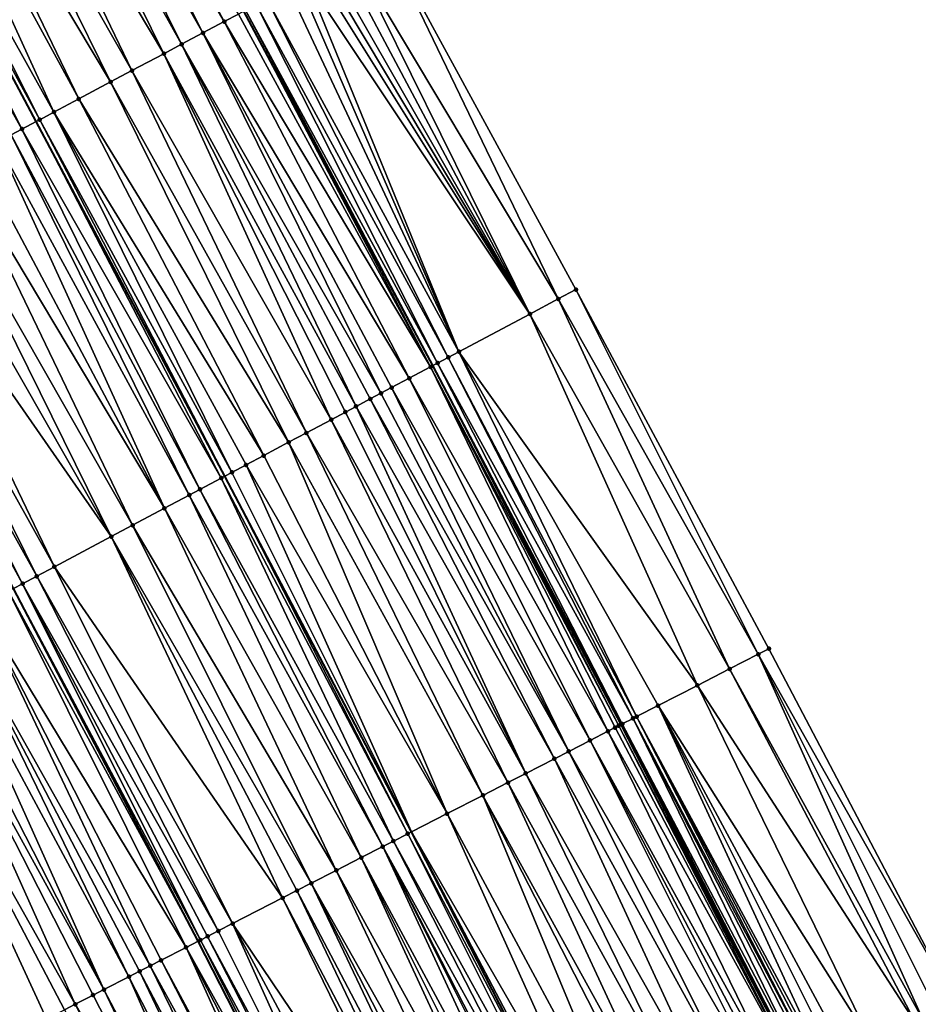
# Model space of a CAD drawing. Header units: feet. Extents: x 2004186 to 2014793, y 836912 to 864902.
# Tile 357 of 656: x 2010090 to 2010135, y 848553 to 848602. Entities that reach past the tile are written whole.
import ezdxf

# ---------------------------------------------------------------- set-up
doc = ezdxf.new("R2010")
doc.units = ezdxf.units.FT
doc.header["$LTSCALE"] = 100
doc.header["$MEASUREMENT"] = 0
for name, color, linetype, lineweight in [('EP_Travel Lane', 5, 'Continuous', 40), ('GPL_Skip Line', 2, 'Continuous', 40), ('Road Shots', 4, 'Continuous', 200), ('Road X-Section', 30, 'Continuous', 13)]:
    doc.layers.add(name, color=color, linetype=linetype, lineweight=lineweight)
doc.layers.add('I-77 SB_MM21-27-Surface-Border', color=7, linetype='Continuous')
doc.layers.add('I-77 SB_MM21-27-Surface-TIN', color=7, linetype='Continuous')

msp = doc.modelspace()

# ---------------------------------------------------------------- linework, layer by layer
at = {"layer": 'EP_Travel Lane'}
msp.add_polyline3d([(2010226.152270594, 848351.5306324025, 431.0596368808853), (2010217.611790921, 848369.7684313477, 431.003042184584), (2010208.997315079, 848387.8179519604, 430.9266833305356), (2010200.382830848, 848405.8674901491, 430.8562109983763), (2010191.768334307, 848423.9170541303, 430.7945311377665), (2010182.988971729, 848442.0748158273, 430.7348264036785), (2010174.091570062, 848459.9865653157, 430.6585878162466), (2010165.194158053, 848477.8983356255, 430.5893244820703), (2010156.296739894, 848495.8101183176, 430.5241777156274), (2010147.259371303, 848513.8251894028, 430.4477298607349), (2010138.152681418, 848531.6314415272, 430.3702636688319), (2010129.045940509, 848549.4377934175, 430.3274887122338), (2010119.939203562, 848567.2441375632, 430.2820293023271), (2010110.569408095, 848585.1130201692, 430.208047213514), (2010101.168451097, 848602.7657240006, 430.1428162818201)], dxfattribs=at)
at = {"layer": 'GPL_Skip Line'}
for points in [[(2010215.519128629, 848346.601391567, 430.5946012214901), (2010207.053911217, 848364.7211766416, 430.5414172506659), (2010198.430192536, 848382.7663136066, 430.4742536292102), (2010189.806490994, 848400.8114147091, 430.3949458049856), (2010181.182757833, 848418.8565819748, 430.3380431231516), (2010172.478275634, 848436.8624081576, 430.2722322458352), (2010163.59502872, 848454.7812046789, 430.2039886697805), (2010154.711774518, 848472.7000159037, 430.1406482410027), (2010145.828520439, 848490.6188268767, 430.0772240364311), (2010136.862724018, 848508.4959757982, 429.9985156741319), (2010127.74192482, 848526.2949927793, 429.9196532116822), (2010118.621085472, 848544.0940881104, 429.8680376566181), (2010109.500244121, 848561.8931873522, 429.8177818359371), (2010100.213436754, 848579.605537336, 429.7355131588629), (2010090.824792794, 848597.2647606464, 429.6626206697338), (2010081.436118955, 848614.924040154, 429.6102286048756)], [(2010204.601826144, 848341.5405152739, 430.1423739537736), (2010196.184079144, 848359.5248825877, 430.0913118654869), (2010187.594482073, 848377.586320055, 430.0224276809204), (2010179.004900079, 848395.6477258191, 429.9428828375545), (2010170.415280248, 848413.709211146, 429.890194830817), (2010161.808087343, 848431.5710309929, 429.8360841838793), (2010152.911226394, 848449.4830791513, 429.7680688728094), (2010144.014368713, 848467.3951207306, 429.6978289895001), (2010135.117502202, 848485.3071800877, 429.6335347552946), (2010126.21662445, 848503.0389576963, 429.5556429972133), (2010117.109927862, 848520.8452229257, 429.4827322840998), (2010108.00320422, 848538.6515410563, 429.4281994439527), (2010098.89648032, 848556.4578596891, 429.3738333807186), (2010089.689337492, 848574.0087241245, 429.278892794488), (2010080.28839136, 848591.6614075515, 429.2061529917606), (2010070.887408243, 848609.3141604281, 429.1588207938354)]]:
    msp.add_polyline3d(points, dxfattribs=at)
at = {"layer": 'I-77 SB_MM21-27-Surface-Border', "color": 3, "linetype": 'ByBlock', "lineweight": -2}
msp.add_polyline3d([(2010108.129824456, 848606.4677973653, 430.4308570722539), (2010117.695080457, 848588.9024260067, 430.4908939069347), (2010127.298302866, 848571.0161863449, 430.5589193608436), (2010136.597118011, 848553.3083303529, 430.6211650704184), (2010145.895934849, 848535.6004710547, 430.6822738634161), (2010154.838771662, 848517.7101885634, 430.7413729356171), (2010164.104699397, 848499.6820100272, 430.8171132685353), (2010172.987898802, 848481.763309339, 430.9173157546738), (2010182.050294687, 848463.9334265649, 431.0124667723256), (2010191.112737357, 848446.1034494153, 431.0761961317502), (2010200.129132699, 848427.9138931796, 431.1357538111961), (2010208.211522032, 848409.6099850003, 431.1831568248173), (2010216.293915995, 848391.3060671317, 431.22738340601), (2010223.834974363, 848372.7433911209, 431.2562226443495), (2010232.031190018, 848354.2559218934, 431.3111899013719)], dxfattribs=at)
at = {"layer": 'I-77 SB_MM21-27-Surface-TIN', "color": 128, "linetype": 'ByBlock', "lineweight": -2}
for points in [[(2010090.088591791, 848619.5256393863, 430.0238228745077), (2010089.205691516, 848619.0560788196, 429.9781082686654), (2010099.12410842, 848601.678530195, 430.0559632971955)], [(2010090.794922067, 848619.9012689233, 430.0534939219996), (2010090.088591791, 848619.5256393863, 430.0238228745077), (2010100.183601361, 848602.2419791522, 430.1021699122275)], [(2010090.088591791, 848619.5256393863, 430.0238228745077), (2010099.12410842, 848601.678530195, 430.0559632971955), (2010100.183601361, 848602.2419791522, 430.1021699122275)], [(2010090.794922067, 848619.9012689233, 430.0534939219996), (2010100.183601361, 848602.2419791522, 430.1021699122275), (2010100.88993159, 848602.6176087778, 430.1318754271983)], [(2010089.205691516, 848619.0560788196, 429.9781082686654), (2010088.322788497, 848618.5865234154, 429.934277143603), (2010098.064625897, 848601.115061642, 430.0026082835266)], [(2010089.205691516, 848619.0560788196, 429.9781082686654), (2010098.064625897, 848601.115061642, 430.0026082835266), (2010099.12410842, 848601.678530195, 430.0559632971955)], [(2010088.322788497, 848618.5865234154, 429.934277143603), (2010086.910131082, 848617.8352584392, 429.8727819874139), (2010097.181713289, 848600.6455242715, 429.9653529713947)], [(2010088.322788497, 848618.5865234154, 429.934277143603), (2010097.181713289, 848600.6455242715, 429.9653529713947), (2010098.064625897, 848601.115061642, 430.0026082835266)], [(2010086.910131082, 848617.8352584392, 429.8727819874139), (2010085.674060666, 848617.1778925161, 429.8156654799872), (2010095.592481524, 848599.8003364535, 429.8907964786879)], [(2010086.910131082, 848617.8352584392, 429.8727819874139), (2010095.592481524, 848599.8003364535, 429.8907964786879), (2010097.181713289, 848600.6455242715, 429.9653529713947)], [(2010085.674060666, 848617.1778925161, 429.8156654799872), (2010084.261422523, 848616.4265912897, 429.7409464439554), (2010094.532997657, 848599.236870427, 429.8383630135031)], [(2010085.674060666, 848617.1778925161, 429.8156654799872), (2010094.532997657, 848599.236870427, 429.8383630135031), (2010095.592481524, 848599.8003364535, 429.8907964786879)], [(2010084.261422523, 848616.4265912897, 429.7409464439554), (2010083.378514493, 848615.9570453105, 429.7005534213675), (2010092.943773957, 848598.3916674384, 429.7582724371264)], [(2010084.261422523, 848616.4265912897, 429.7409464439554), (2010092.943773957, 848598.3916674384, 429.7582724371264), (2010094.532997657, 848599.236870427, 429.8383630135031)], [(2010083.378514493, 848615.9570453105, 429.7005534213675), (2010081.965866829, 848615.2057619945, 429.6323680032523), (2010091.707705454, 848597.734297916, 429.6998391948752)], [(2010083.378514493, 848615.9570453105, 429.7005534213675), (2010091.707705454, 848597.734297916, 429.6998391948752), (2010092.943773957, 848598.3916674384, 429.7582724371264)], [(2010081.965866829, 848615.2057619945, 429.6323680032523), (2010081.436118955, 848614.924040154, 429.6102286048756), (2010091.001377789, 848597.3586634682, 429.6683745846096)], [(2010081.965866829, 848615.2057619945, 429.6323680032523), (2010091.001377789, 848597.3586634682, 429.6683745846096), (2010091.707705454, 848597.734297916, 429.6998391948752)], [(2010081.259536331, 848614.8301328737, 429.6028488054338), (2010080.376607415, 848614.3606261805, 429.5767870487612), (2010090.118452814, 848596.8891493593, 429.6396050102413)], [(2010081.259536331, 848614.8301328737, 429.6028488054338), (2010090.824792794, 848597.2647606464, 429.6626206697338), (2010081.436118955, 848614.924040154, 429.6102286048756)], [(2010081.259536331, 848614.8301328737, 429.6028488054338), (2010090.118452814, 848596.8891493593, 429.6396050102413), (2010090.824792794, 848597.2647606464, 429.6626206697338)], [(2010091.001377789, 848597.3586634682, 429.6683745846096), (2010081.436118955, 848614.924040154, 429.6102286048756), (2010090.824792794, 848597.2647606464, 429.6626206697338)], [(2010080.376607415, 848614.3606261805, 429.5767870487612), (2010089.588702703, 848596.6074317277, 429.6189994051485), (2010090.118452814, 848596.8891493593, 429.6396050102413)], [(2010108.129824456, 848606.4677973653, 430.4308570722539), (2010106.540574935, 848605.6226429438, 430.3684834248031), (2010116.812153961, 848588.4329147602, 430.4631711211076)], [(2010108.129824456, 848606.4677973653, 430.4308570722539), (2010116.812153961, 848588.4329147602, 430.4631711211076), (2010117.695080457, 848588.9024260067, 430.4908939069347)], [(2010106.010829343, 848605.340916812, 430.3447770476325), (2010105.481092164, 848605.0591748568, 430.3152982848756), (2010115.399483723, 848587.6816739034, 430.4104746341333)], [(2010106.540574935, 848605.6226429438, 430.3684834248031), (2010106.010829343, 848605.340916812, 430.3447770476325), (2010115.399483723, 848587.6816739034, 430.4104746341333)], [(2010106.540574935, 848605.6226429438, 430.3684834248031), (2010115.399483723, 848587.6816739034, 430.4104746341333), (2010116.812153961, 848588.4329147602, 430.4631711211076)], [(2010105.127930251, 848604.8713540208, 430.2982483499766), (2010104.774759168, 848604.6835504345, 430.2874910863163), (2010115.399483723, 848587.6816739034, 430.4104746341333)], [(2010105.481092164, 848605.0591748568, 430.3152982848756), (2010105.127930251, 848604.8713540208, 430.2982483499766), (2010115.399483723, 848587.6816739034, 430.4104746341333)], [(2010104.244990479, 848604.4018677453, 430.2796323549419), (2010103.891816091, 848604.2140703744, 430.2711422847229), (2010111.867810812, 848585.8035667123, 430.2768915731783)], [(2010104.774759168, 848604.6835504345, 430.2874910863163), (2010104.244990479, 848604.4018677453, 430.2796323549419), (2010115.399483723, 848587.6816739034, 430.4104746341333)], [(2010104.244990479, 848604.4018677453, 430.2796323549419), (2010111.867810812, 848585.8035667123, 430.2768915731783), (2010115.399483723, 848587.6816739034, 430.4104746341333)], [(2010103.362064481, 848603.9323555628, 430.2515654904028), (2010102.302572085, 848603.3689055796, 430.2049845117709), (2010111.867810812, 848585.8035667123, 430.2768915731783)], [(2010103.891816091, 848604.2140703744, 430.2711422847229), (2010103.362064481, 848603.9323555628, 430.2515654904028), (2010111.867810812, 848585.8035667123, 430.2768915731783)], [(2010102.302572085, 848603.3689055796, 430.2049845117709), (2010101.772835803, 848603.0871619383, 430.1748908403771), (2010111.338065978, 848585.5218391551, 430.2526667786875)], [(2010102.302572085, 848603.3689055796, 430.2049845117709), (2010111.338065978, 848585.5218391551, 430.2526667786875), (2010111.867810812, 848585.8035667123, 430.2768915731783)], [(2010101.243098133, 848602.8054209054, 430.1457485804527), (2010101.168451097, 848602.7657240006, 430.1428162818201), (2010110.569408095, 848585.1130201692, 430.208047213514)], [(2010101.772835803, 848603.0871619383, 430.1748908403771), (2010101.243098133, 848602.8054209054, 430.1457485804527), (2010110.808332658, 848585.2400899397, 430.2205411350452)], [(2010101.243098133, 848602.8054209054, 430.1457485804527), (2010110.569408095, 848585.1130201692, 430.208047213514), (2010110.808332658, 848585.2400899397, 430.2205411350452)], [(2010101.772835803, 848603.0871619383, 430.1748908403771), (2010110.808332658, 848585.2400899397, 430.2205411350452), (2010111.338065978, 848585.5218391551, 430.2526667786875)], [(2010100.88993159, 848602.6176087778, 430.1318754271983), (2010100.183601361, 848602.2419791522, 430.1021699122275), (2010110.455172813, 848585.0522652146, 430.202073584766)], [(2010100.88993159, 848602.6176087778, 430.1318754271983), (2010110.455172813, 848585.0522652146, 430.202073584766), (2010101.168451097, 848602.7657240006, 430.1428162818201)], [(2010110.455172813, 848585.0522652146, 430.202073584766), (2010110.569408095, 848585.1130201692, 430.208047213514), (2010101.168451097, 848602.7657240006, 430.1428162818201)], [(2010100.183601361, 848602.2419791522, 430.1021699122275), (2010099.12410842, 848601.678530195, 430.0559632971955), (2010109.395670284, 848584.4888342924, 430.1624492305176)], [(2010100.183601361, 848602.2419791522, 430.1021699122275), (2010109.395670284, 848584.4888342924, 430.1624492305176), (2010110.455172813, 848585.0522652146, 430.202073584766)], [(2010099.12410842, 848601.678530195, 430.0559632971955), (2010098.064625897, 848601.115061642, 430.0026082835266), (2010107.983021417, 848583.7375532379, 430.0950888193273)], [(2010099.12410842, 848601.678530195, 430.0559632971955), (2010108.512759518, 848584.0192934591, 430.1239333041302), (2010109.395670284, 848584.4888342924, 430.1624492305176)], [(2010099.12410842, 848601.678530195, 430.0559632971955), (2010107.983021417, 848583.7375532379, 430.0950888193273), (2010108.512759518, 848584.0192934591, 430.1239333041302)], [(2010098.064625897, 848601.115061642, 430.0026082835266), (2010097.181713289, 848600.6455242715, 429.9653529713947), (2010106.746940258, 848583.0802075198, 430.0453429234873)], [(2010098.064625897, 848601.115061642, 430.0026082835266), (2010107.453278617, 848583.4558218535, 430.0694679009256), (2010107.983021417, 848583.7375532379, 430.0950888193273)], [(2010098.064625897, 848601.115061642, 430.0026082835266), (2010106.746940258, 848583.0802075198, 430.0453429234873), (2010107.453278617, 848583.4558218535, 430.0694679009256)], [(2010097.181713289, 848600.6455242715, 429.9653529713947), (2010095.592481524, 848599.8003364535, 429.8907964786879), (2010105.510866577, 848582.422847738, 429.9904667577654)], [(2010097.181713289, 848600.6455242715, 429.9653529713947), (2010106.217190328, 848582.7984895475, 430.0246146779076), (2010106.746940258, 848583.0802075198, 430.0453429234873)], [(2010097.181713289, 848600.6455242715, 429.9653529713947), (2010105.510866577, 848582.422847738, 429.9904667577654), (2010106.217190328, 848582.7984895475, 430.0246146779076)], [(2010095.592481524, 848599.8003364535, 429.8907964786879), (2010094.532997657, 848599.236870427, 429.8383630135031), (2010104.274797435, 848581.7654794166, 429.9324753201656)], [(2010095.592481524, 848599.8003364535, 429.8907964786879), (2010104.274797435, 848581.7654794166, 429.9324753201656), (2010105.510866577, 848582.422847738, 429.9904667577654)], [(2010094.532997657, 848599.236870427, 429.8383630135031), (2010092.943773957, 848598.3916674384, 429.7582724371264), (2010103.391898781, 848581.2959158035, 429.88564953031)], [(2010094.532997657, 848599.236870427, 429.8383630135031), (2010103.391898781, 848581.2959158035, 429.88564953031), (2010104.274797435, 848581.7654794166, 429.9324753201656)], [(2010092.943773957, 848598.3916674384, 429.7582724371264), (2010091.707705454, 848597.734297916, 429.6998391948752), (2010102.155831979, 848580.6385430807, 429.826052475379)], [(2010092.943773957, 848598.3916674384, 429.7582724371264), (2010102.155831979, 848580.6385430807, 429.826052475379), (2010103.391898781, 848581.2959158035, 429.88564953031)], [(2010091.707705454, 848597.734297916, 429.6998391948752), (2010091.001377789, 848597.3586634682, 429.6683745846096), (2010100.566600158, 848579.7933553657, 429.7515383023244)], [(2010091.707705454, 848597.734297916, 429.6998391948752), (2010101.272923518, 848580.1689979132, 429.7859555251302), (2010102.155831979, 848580.6385430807, 429.826052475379)], [(2010091.707705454, 848597.734297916, 429.6998391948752), (2010100.566600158, 848579.7933553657, 429.7515383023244), (2010101.272923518, 848580.1689979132, 429.7859555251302)], [(2010090.118452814, 848596.8891493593, 429.6396050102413), (2010100.036855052, 848579.5116283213, 429.7275005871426), (2010090.824792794, 848597.2647606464, 429.6626206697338)], [(2010091.001377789, 848597.3586634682, 429.6683745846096), (2010090.824792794, 848597.2647606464, 429.6626206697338), (2010100.213436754, 848579.605537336, 429.7355131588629)], [(2010100.036855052, 848579.5116283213, 429.7275005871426), (2010100.213436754, 848579.605537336, 429.7355131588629), (2010090.824792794, 848597.2647606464, 429.6626206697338)], [(2010091.001377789, 848597.3586634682, 429.6683745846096), (2010100.213436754, 848579.605537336, 429.7355131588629), (2010100.566600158, 848579.7933553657, 429.7515383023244)], [(2010089.588702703, 848596.6074317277, 429.6189994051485), (2010088.882381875, 848596.2317844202, 429.5828436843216), (2010098.447589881, 848578.6665033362, 429.6758700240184)], [(2010090.118452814, 848596.8891493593, 429.6396050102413), (2010089.588702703, 848596.6074317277, 429.6189994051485), (2010098.977338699, 848578.9482233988, 429.6973608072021)], [(2010089.588702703, 848596.6074317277, 429.6189994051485), (2010098.447589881, 848578.6665033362, 429.6758700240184), (2010098.977338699, 848578.9482233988, 429.6973608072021)], [(2010090.118452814, 848596.8891493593, 429.6396050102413), (2010098.977338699, 848578.9482233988, 429.6973608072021), (2010100.036855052, 848579.5116283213, 429.7275005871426)], [(2010088.882381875, 848596.2317844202, 429.5828436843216), (2010087.822901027, 848595.6683127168, 429.5283393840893), (2010097.211530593, 848578.00911648, 429.6111172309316)], [(2010088.882381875, 848596.2317844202, 429.5828436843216), (2010097.211530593, 848578.00911648, 429.6111172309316), (2010098.447589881, 848578.6665033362, 429.6758700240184)], [(2010087.822901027, 848595.6683127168, 429.5283393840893), (2010086.939996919, 848595.1987593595, 429.485252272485), (2010097.211530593, 848578.00911648, 429.6111172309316)], [(2010086.939996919, 848595.1987593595, 429.485252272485), (2010085.703912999, 848594.5414188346, 429.4373971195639), (2010095.622298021, 848577.1639301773, 429.5371183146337)], [(2010086.939996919, 848595.1987593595, 429.485252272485), (2010095.622298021, 848577.1639301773, 429.5371183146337), (2010097.211530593, 848578.00911648, 429.6111172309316)], [(2010085.703912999, 848594.5414188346, 429.4373971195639), (2010084.644421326, 848593.9779674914, 429.3903201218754), (2010094.562798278, 848576.6004940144, 429.4955821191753)], [(2010085.703912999, 848594.5414188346, 429.4373971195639), (2010094.562798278, 848576.6004940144, 429.4955821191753), (2010095.622298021, 848577.1639301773, 429.5371183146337)], [(2010084.644421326, 848593.9779674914, 429.3903201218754), (2010083.055180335, 848593.1327970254, 429.3220935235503), (2010094.562798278, 848576.6004940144, 429.4955821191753)], [(2010083.055180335, 848593.1327970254, 429.3220935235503), (2010081.995678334, 848592.569365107, 429.282102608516), (2010091.737475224, 848575.097979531, 429.3782349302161)], [(2010083.055180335, 848593.1327970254, 429.3220935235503), (2010091.737475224, 848575.097979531, 429.3782349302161), (2010094.562798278, 848576.6004940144, 429.4955821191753)], [(2010081.995678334, 848592.569365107, 429.282102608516), (2010081.112759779, 848592.0998389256, 429.2489290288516), (2010090.854562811, 848574.6284417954, 429.3408490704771)], [(2010081.995678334, 848592.569365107, 429.282102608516), (2010090.854562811, 848574.6284417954, 429.3408490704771), (2010091.737475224, 848575.097979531, 429.3782349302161)], [(2010081.112759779, 848592.0998389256, 429.2489290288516), (2010080.583017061, 848591.8181073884, 429.2232508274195), (2010090.14824512, 848574.2527885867, 429.3025427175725)], [(2010081.112759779, 848592.0998389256, 429.2489290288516), (2010090.14824512, 848574.2527885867, 429.3025427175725), (2010090.854562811, 848574.6284417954, 429.3408490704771)], [(2010080.583017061, 848591.8181073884, 429.2232508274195), (2010089.689337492, 848574.0087241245, 429.278892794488), (2010090.14824512, 848574.2527885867, 429.3025427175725)], [(2010117.695080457, 848588.9024260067, 430.4908939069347), (2010116.812153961, 848588.4329147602, 430.4631711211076), (2010126.764354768, 848570.7425087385, 430.540984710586)], [(2010117.695080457, 848588.9024260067, 430.4908939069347), (2010126.764354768, 848570.7425087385, 430.540984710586), (2010127.298302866, 848571.0161863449, 430.5589193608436)], [(2010116.812153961, 848588.4329147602, 430.4631711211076), (2010115.399483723, 848587.6816739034, 430.4104746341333), (2010125.340500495, 848570.0126875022, 430.4881908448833)], [(2010116.812153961, 848588.4329147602, 430.4631711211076), (2010125.340500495, 848570.0126875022, 430.4881908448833), (2010126.764354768, 848570.7425087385, 430.540984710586)], [(2010115.399483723, 848587.6816739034, 430.4104746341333), (2010111.867810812, 848585.8035667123, 430.2768915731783), (2010123.738662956, 848569.1916415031, 430.4298033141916)], [(2010115.399483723, 848587.6816739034, 430.4104746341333), (2010123.738662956, 848569.1916415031, 430.4298033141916), (2010125.340500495, 848570.0126875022, 430.4881908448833)], [(2010111.867810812, 848585.8035667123, 430.2768915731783), (2010111.338065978, 848585.5218391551, 430.2526667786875), (2010120.712949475, 848567.6408165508, 430.3333261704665)], [(2010111.867810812, 848585.8035667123, 430.2768915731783), (2010121.780852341, 848568.1881587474, 430.3646691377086), (2010123.738662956, 848569.1916415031, 430.4298033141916)], [(2010111.867810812, 848585.8035667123, 430.2768915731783), (2010120.712949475, 848567.6408165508, 430.3333261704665), (2010121.780852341, 848568.1881587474, 430.3646691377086)], [(2010110.808332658, 848585.2400899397, 430.2205411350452), (2010110.569408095, 848585.1130201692, 430.208047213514), (2010120.001053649, 848567.2758448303, 430.285680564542)], [(2010111.338065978, 848585.5218391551, 430.2526667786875), (2010110.808332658, 848585.2400899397, 430.2205411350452), (2010120.53497004, 848567.5495843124, 430.3251329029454)], [(2010110.808332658, 848585.2400899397, 430.2205411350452), (2010120.001053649, 848567.2758448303, 430.285680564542), (2010120.53497004, 848567.5495843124, 430.3251329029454)], [(2010111.338065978, 848585.5218391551, 430.2526667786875), (2010120.53497004, 848567.5495843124, 430.3251329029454), (2010120.712949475, 848567.6408165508, 430.3333261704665)], [(2010110.455172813, 848585.0522652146, 430.202073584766), (2010109.395670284, 848584.4888342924, 430.1624492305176), (2010119.289132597, 848566.910922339, 430.25515472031)], [(2010110.455172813, 848585.0522652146, 430.202073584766), (2010119.823077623, 848567.1846059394, 430.2751739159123), (2010110.569408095, 848585.1130201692, 430.208047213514)], [(2010110.455172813, 848585.0522652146, 430.202073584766), (2010119.64509828, 848567.0933735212, 430.2669181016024), (2010119.823077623, 848567.1846059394, 430.2751739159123)], [(2010110.455172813, 848585.0522652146, 430.202073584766), (2010119.289132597, 848566.910922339, 430.25515472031), (2010119.64509828, 848567.0933735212, 430.2669181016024)], [(2010119.823077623, 848567.1846059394, 430.2751739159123), (2010119.939203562, 848567.2441375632, 430.2820293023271), (2010110.569408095, 848585.1130201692, 430.208047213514)], [(2010120.001053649, 848567.2758448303, 430.285680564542), (2010110.569408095, 848585.1130201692, 430.208047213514), (2010119.939203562, 848567.2441375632, 430.2820293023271)], [(2010109.395670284, 848584.4888342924, 430.1624492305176), (2010108.512759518, 848584.0192934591, 430.1239333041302), (2010118.399220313, 848566.4547906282, 430.2244405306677)], [(2010109.395670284, 848584.4888342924, 430.1624492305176), (2010118.399220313, 848566.4547906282, 430.2244405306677), (2010119.289132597, 848566.910922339, 430.25515472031)], [(2010107.983021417, 848583.7375532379, 430.0950888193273), (2010107.453278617, 848583.4558218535, 430.0694679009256), (2010117.33135081, 848565.9073833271, 430.1704571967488)], [(2010108.512759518, 848584.0192934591, 430.1239333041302), (2010107.983021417, 848583.7375532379, 430.0950888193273), (2010117.33135081, 848565.9073833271, 430.1704571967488)], [(2010108.512759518, 848584.0192934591, 430.1239333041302), (2010117.33135081, 848565.9073833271, 430.1704571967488), (2010118.399220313, 848566.4547906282, 430.2244405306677)], [(2010107.453278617, 848583.4558218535, 430.0694679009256), (2010106.746940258, 848583.0802075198, 430.0453429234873), (2010116.619431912, 848565.5424566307, 430.1384689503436)], [(2010107.453278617, 848583.4558218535, 430.0694679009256), (2010116.619431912, 848565.5424566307, 430.1384689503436), (2010117.33135081, 848565.9073833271, 430.1704571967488)], [(2010106.217190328, 848582.7984895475, 430.0246146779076), (2010105.510866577, 848582.422847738, 429.9904667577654), (2010115.195584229, 848564.8126225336, 430.0812027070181)], [(2010106.746940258, 848583.0802075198, 430.0453429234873), (2010106.217190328, 848582.7984895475, 430.0246146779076), (2010115.195584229, 848564.8126225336, 430.0812027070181)], [(2010106.746940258, 848583.0802075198, 430.0453429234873), (2010115.195584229, 848564.8126225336, 430.0812027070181), (2010116.619431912, 848565.5424566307, 430.1384689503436)], [(2010105.510866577, 848582.422847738, 429.9904667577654), (2010104.274797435, 848581.7654794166, 429.9324753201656), (2010114.305686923, 848564.3564615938, 430.0403239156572)], [(2010105.510866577, 848582.422847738, 429.9904667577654), (2010114.305686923, 848564.3564615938, 430.0403239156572), (2010115.195584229, 848564.8126225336, 430.0812027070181)], [(2010104.274797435, 848581.7654794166, 429.9324753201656), (2010103.391898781, 848581.2959158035, 429.88564953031), (2010113.059834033, 848563.717829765, 429.9808287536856)], [(2010104.274797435, 848581.7654794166, 429.9324753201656), (2010113.059834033, 848563.717829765, 429.9808287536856), (2010114.305686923, 848564.3564615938, 430.0403239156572)], [(2010103.391898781, 848581.2959158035, 429.88564953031), (2010102.155831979, 848580.6385430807, 429.826052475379), (2010111.280040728, 848562.8055053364, 429.8981847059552)], [(2010103.391898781, 848581.2959158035, 429.88564953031), (2010111.280040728, 848562.8055053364, 429.8981847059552), (2010113.059834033, 848563.717829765, 429.9808287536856)], [(2010102.155831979, 848580.6385430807, 429.826052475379), (2010101.272923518, 848580.1689979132, 429.7859555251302), (2010111.280040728, 848562.8055053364, 429.8981847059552)], [(2010100.566600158, 848579.7933553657, 429.7515383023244), (2010100.213436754, 848579.605537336, 429.7355131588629), (2010109.500244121, 848561.8931873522, 429.8177818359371)], [(2010101.272923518, 848580.1689979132, 429.7859555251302), (2010100.566600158, 848579.7933553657, 429.7515383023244), (2010109.500244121, 848561.8931873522, 429.8177818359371)], [(2010101.272923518, 848580.1689979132, 429.7859555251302), (2010109.500244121, 848561.8931873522, 429.8177818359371), (2010111.280040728, 848562.8055053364, 429.8981847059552)], [(2010100.036855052, 848579.5116283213, 429.7275005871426), (2010098.977338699, 848578.9482233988, 429.6973608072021), (2010108.610331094, 848561.4370570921, 429.7875721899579)], [(2010100.036855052, 848579.5116283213, 429.7275005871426), (2010109.32226446, 848561.8019555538, 429.8097415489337), (2010100.213436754, 848579.605537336, 429.7355131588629)], [(2010100.036855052, 848579.5116283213, 429.7275005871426), (2010108.610331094, 848561.4370570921, 429.7875721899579), (2010109.32226446, 848561.8019555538, 429.8097415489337)], [(2010109.32226446, 848561.8019555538, 429.8097415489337), (2010109.500244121, 848561.8931873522, 429.8177818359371), (2010100.213436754, 848579.605537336, 429.7355131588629)], [(2010098.977338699, 848578.9482233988, 429.6973608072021), (2010098.447589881, 848578.6665033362, 429.6758700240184), (2010108.076386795, 848561.1633720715, 429.7670591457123)], [(2010098.977338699, 848578.9482233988, 429.6973608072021), (2010108.076386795, 848561.1633720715, 429.7670591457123), (2010108.610331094, 848561.4370570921, 429.7875721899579)], [(2010098.447589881, 848578.6665033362, 429.6758700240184), (2010097.211530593, 848578.00911648, 429.6111172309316), (2010107.008514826, 848560.6159695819, 429.7147490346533)], [(2010098.447589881, 848578.6665033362, 429.6758700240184), (2010107.008514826, 848560.6159695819, 429.7147490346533), (2010108.076386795, 848561.1633720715, 429.7670591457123)], [(2010097.211530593, 848578.00911648, 429.6111172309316), (2010095.622298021, 848577.1639301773, 429.5371183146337), (2010105.762655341, 848559.9773506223, 429.6597291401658)], [(2010097.211530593, 848578.00911648, 429.6111172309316), (2010105.762655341, 848559.9773506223, 429.6597291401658), (2010107.008514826, 848560.6159695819, 429.7147490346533)], [(2010095.622298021, 848577.1639301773, 429.5371183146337), (2010094.562798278, 848576.6004940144, 429.4955821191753), (2010104.516793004, 848559.3387372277, 429.6066444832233)], [(2010095.622298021, 848577.1639301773, 429.5371183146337), (2010104.516793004, 848559.3387372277, 429.6066444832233), (2010105.762655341, 848559.9773506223, 429.6597291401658)], [(2010094.562798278, 848576.6004940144, 429.4955821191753), (2010091.737475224, 848575.097979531, 429.3782349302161), (2010103.092958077, 848558.6088782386, 429.5407219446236)], [(2010094.562798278, 848576.6004940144, 429.4955821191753), (2010103.804877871, 848558.9738031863, 429.5721019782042), (2010104.516793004, 848559.3387372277, 429.6066444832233)], [(2010094.562798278, 848576.6004940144, 429.4955821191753), (2010103.092958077, 848558.6088782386, 429.5407219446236), (2010103.804877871, 848558.9738031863, 429.5721019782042)], [(2010091.737475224, 848575.097979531, 429.3782349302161), (2010090.854562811, 848574.6284417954, 429.3408490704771), (2010100.601220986, 848557.3316756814, 429.4429793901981)], [(2010091.737475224, 848575.097979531, 429.3782349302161), (2010100.601220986, 848557.3316756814, 429.4429793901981), (2010103.092958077, 848558.6088782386, 429.5407219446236)], [(2010090.854562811, 848574.6284417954, 429.3408490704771), (2010090.14824512, 848574.2527885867, 429.3025427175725), (2010099.889289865, 848556.9667728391, 429.4192866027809)], [(2010090.854562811, 848574.6284417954, 429.3408490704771), (2010099.889289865, 848556.9667728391, 429.4192866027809), (2010100.601220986, 848557.3316756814, 429.4429793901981)], [(2010089.441924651, 848573.8771406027, 429.2661423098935), (2010088.029283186, 848573.1258456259, 429.1937031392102), (2010098.287490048, 848556.1456532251, 429.3352992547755)], [(2010089.441924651, 848573.8771406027, 429.2661423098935), (2010098.89648032, 848556.4578596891, 429.3738333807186), (2010089.689337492, 848574.0087241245, 429.278892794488)], [(2010089.441924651, 848573.8771406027, 429.2661423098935), (2010098.287490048, 848556.1456532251, 429.3352992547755), (2010098.89648032, 848556.4578596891, 429.3738333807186)], [(2010090.14824512, 848574.2527885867, 429.3025427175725), (2010089.689337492, 848574.0087241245, 429.278892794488), (2010098.999389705, 848556.5106174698, 429.3803450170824)], [(2010098.999389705, 848556.5106174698, 429.3803450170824), (2010089.689337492, 848574.0087241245, 429.278892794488), (2010098.89648032, 848556.4578596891, 429.3738333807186)], [(2010090.14824512, 848574.2527885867, 429.3025427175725), (2010099.355344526, 848556.6930898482, 429.3994794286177), (2010099.889289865, 848556.9667728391, 429.4192866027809)], [(2010090.14824512, 848574.2527885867, 429.3025427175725), (2010098.999389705, 848556.5106174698, 429.3803450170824), (2010099.355344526, 848556.6930898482, 429.3994794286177)], [(2010088.029283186, 848573.1258456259, 429.1937031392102), (2010086.793202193, 848572.4684995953, 429.1438433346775), (2010096.507729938, 848555.2332640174, 429.2301280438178)], [(2010088.029283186, 848573.1258456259, 429.1937031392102), (2010097.041659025, 848555.506978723, 429.2609641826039), (2010098.287490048, 848556.1456532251, 429.3352992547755)], [(2010088.029283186, 848573.1258456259, 429.1937031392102), (2010096.507729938, 848555.2332640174, 429.2301280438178), (2010097.041659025, 848555.506978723, 429.2609641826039)], [(2010086.793202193, 848572.4684995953, 429.1438433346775), (2010086.086875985, 848572.0928624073, 429.1113812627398), (2010095.439846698, 848554.685883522, 429.185466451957)], [(2010086.793202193, 848572.4684995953, 429.1438433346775), (2010095.97378731, 848554.9595757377, 429.2084816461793), (2010096.507729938, 848555.2332640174, 429.2301280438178)], [(2010086.793202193, 848572.4684995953, 429.1438433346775), (2010095.439846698, 848554.685883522, 429.185466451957), (2010095.97378731, 848554.9595757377, 429.2084816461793)], [(2010086.086875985, 848572.0928624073, 429.1113812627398), (2010085.20397825, 848571.6232970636, 429.0639241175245), (2010094.194008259, 848554.047223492, 429.1161641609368)], [(2010086.086875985, 848572.0928624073, 429.1113812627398), (2010094.194008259, 848554.047223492, 429.1161641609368), (2010095.439846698, 848554.685883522, 429.185466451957)], [(2010085.20397825, 848571.6232970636, 429.0639241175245), (2010084.674236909, 848571.3415629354, 429.0373022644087), (2010094.194008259, 848554.047223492, 429.1161641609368)], [(2010084.674236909, 848571.3415629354, 429.0373022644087), (2010083.084994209, 848570.4963956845, 428.9702533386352), (2010092.770153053, 848553.3174040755, 429.0640031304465)], [(2010084.674236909, 848571.3415629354, 429.0373022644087), (2010093.660069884, 848553.7735269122, 429.0916313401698), (2010094.194008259, 848554.047223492, 429.1161641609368)], [(2010084.674236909, 848571.3415629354, 429.0373022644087), (2010092.770153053, 848553.3174040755, 429.0640031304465), (2010093.660069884, 848553.7735269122, 429.0916313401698)], [(2010127.298302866, 848571.0161863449, 430.5589193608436), (2010126.764354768, 848570.7425087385, 430.540984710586), (2010136.597118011, 848553.3083303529, 430.6211650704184)], [(2010083.084994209, 848570.4963956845, 428.9702533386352), (2010092.236212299, 848553.0437121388, 429.0410850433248), (2010092.770153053, 848553.3174040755, 429.0640031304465)], [(2010083.084994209, 848570.4963956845, 428.9702533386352), (2010091.346304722, 848552.5875712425, 429.0071764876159), (2010092.236212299, 848553.0437121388, 429.0410850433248)], [(2010083.084994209, 848570.4963956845, 428.9702533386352), (2010089.922467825, 848551.8577160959, 428.942590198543), (2010091.346304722, 848552.5875712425, 429.0071764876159)], [(2010126.764354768, 848570.7425087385, 430.540984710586), (2010125.340500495, 848570.0126875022, 430.4881908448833), (2010134.995282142, 848552.4872810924, 430.5616463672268)], [(2010126.764354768, 848570.7425087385, 430.540984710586), (2010135.707205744, 848552.8521986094, 430.5904410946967), (2010136.597118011, 848553.3083303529, 430.6211650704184)], [(2010126.764354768, 848570.7425087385, 430.540984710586), (2010134.995282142, 848552.4872810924, 430.5616463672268), (2010135.707205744, 848552.8521986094, 430.5904410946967)], [(2010125.340500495, 848570.0126875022, 430.4881908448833), (2010123.738662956, 848569.1916415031, 430.4298033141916), (2010134.639314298, 848552.3048341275, 430.5513502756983)], [(2010125.340500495, 848570.0126875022, 430.4881908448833), (2010134.639314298, 848552.3048341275, 430.5513502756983), (2010134.995282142, 848552.4872810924, 430.5616463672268)], [(2010123.738662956, 848569.1916415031, 430.4298033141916), (2010121.780852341, 848568.1881587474, 430.3646691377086), (2010132.503531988, 848551.2101040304, 430.4727744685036)], [(2010123.738662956, 848569.1916415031, 430.4298033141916), (2010132.503531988, 848551.2101040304, 430.4727744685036), (2010134.639314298, 848552.3048341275, 430.5513502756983)], [(2010121.780852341, 848568.1881587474, 430.3646691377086), (2010120.712949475, 848567.6408165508, 430.3333261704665), (2010130.189742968, 848550.0241949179, 430.4045142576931)], [(2010121.780852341, 848568.1881587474, 430.3646691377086), (2010131.257651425, 848550.5715262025, 430.432060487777), (2010132.503531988, 848551.2101040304, 430.4727744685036)], [(2010121.780852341, 848568.1881587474, 430.3646691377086), (2010130.723706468, 848550.2978424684, 430.4119959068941), (2010131.257651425, 848550.5715262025, 430.432060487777)], [(2010121.780852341, 848568.1881587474, 430.3646691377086), (2010130.189742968, 848550.0241949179, 430.4045142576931), (2010130.723706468, 848550.2978424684, 430.4119959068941)], [(2010120.53497004, 848567.5495843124, 430.3251329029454), (2010120.001053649, 848567.2758448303, 430.285680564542), (2010129.299875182, 848549.5679763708, 430.3436038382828)], [(2010120.712949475, 848567.6408165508, 430.3333261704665), (2010120.53497004, 848567.5495843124, 430.3251329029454), (2010129.833781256, 848549.841735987, 430.3900568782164)], [(2010120.53497004, 848567.5495843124, 430.3251329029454), (2010129.655810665, 848549.7504864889, 430.3758618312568), (2010129.833781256, 848549.841735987, 430.3900568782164)], [(2010120.53497004, 848567.5495843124, 430.3251329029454), (2010129.299875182, 848549.5679763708, 430.3436038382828), (2010129.655810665, 848549.7504864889, 430.3758618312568)], [(2010120.712949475, 848567.6408165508, 430.3333261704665), (2010130.011759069, 848549.9329713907, 430.3993506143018), (2010130.189742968, 848550.0241949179, 430.4045142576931)], [(2010120.712949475, 848567.6408165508, 430.3333261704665), (2010129.833781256, 848549.841735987, 430.3900568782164), (2010130.011759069, 848549.9329713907, 430.3993506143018)], [(2010119.64509828, 848567.0933735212, 430.2669181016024), (2010119.289132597, 848566.910922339, 430.25515472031), (2010128.943922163, 848549.3855004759, 430.3232471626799)], [(2010119.823077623, 848567.1846059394, 430.2751739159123), (2010119.64509828, 848567.0933735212, 430.2669181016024), (2010128.943922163, 848549.3855004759, 430.3232471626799)], [(2010119.823077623, 848567.1846059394, 430.2751739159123), (2010129.045940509, 848549.4377934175, 430.3274887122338), (2010119.939203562, 848567.2441375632, 430.2820293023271)], [(2010119.823077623, 848567.1846059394, 430.2751739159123), (2010128.943922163, 848549.3855004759, 430.3232471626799), (2010129.045940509, 848549.4377934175, 430.3274887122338)], [(2010120.001053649, 848567.2758448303, 430.285680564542), (2010119.939203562, 848567.2441375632, 430.2820293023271), (2010129.121902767, 848549.4767304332, 430.330646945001)], [(2010129.121902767, 848549.4767304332, 430.330646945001), (2010119.939203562, 848567.2441375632, 430.2820293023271), (2010129.045940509, 848549.4377934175, 430.3274887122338)], [(2010120.001053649, 848567.2758448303, 430.285680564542), (2010129.121902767, 848549.4767304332, 430.330646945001), (2010129.299875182, 848549.5679763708, 430.3436038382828)], [(2010119.289132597, 848566.910922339, 430.25515472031), (2010118.399220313, 848566.4547906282, 430.2244405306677), (2010128.054000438, 848548.9293871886, 430.2989415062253)], [(2010119.289132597, 848566.910922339, 430.25515472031), (2010128.054000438, 848548.9293871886, 430.2989415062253), (2010128.943922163, 848549.3855004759, 430.3232471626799)], [(2010118.399220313, 848566.4547906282, 430.2244405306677), (2010117.33135081, 848565.9073833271, 430.1704571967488), (2010127.342083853, 848548.5644559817, 430.2653859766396)], [(2010118.399220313, 848566.4547906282, 430.2244405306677), (2010127.69803971, 848548.7469263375, 430.2838163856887), (2010128.054000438, 848548.9293871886, 430.2989415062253)], [(2010118.399220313, 848566.4547906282, 430.2244405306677), (2010127.342083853, 848548.5644559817, 430.2653859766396), (2010127.69803971, 848548.7469263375, 430.2838163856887)], [(2010116.619431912, 848565.5424566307, 430.1384689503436), (2010115.195584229, 848564.8126225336, 430.0812027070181), (2010125.028351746, 848547.3784358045, 430.1585025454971)], [(2010117.33135081, 848565.9073833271, 430.1704571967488), (2010116.619431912, 848565.5424566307, 430.1384689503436), (2010126.274211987, 848548.0170532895, 430.2130073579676)], [(2010116.619431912, 848565.5424566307, 430.1384689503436), (2010125.028351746, 848547.3784358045, 430.1585025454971), (2010126.274211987, 848548.0170532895, 430.2130073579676)], [(2010117.33135081, 848565.9073833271, 430.1704571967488), (2010126.274211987, 848548.0170532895, 430.2130073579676), (2010127.342083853, 848548.5644559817, 430.2653859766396)], [(2010115.195584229, 848564.8126225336, 430.0812027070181), (2010114.305686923, 848564.3564615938, 430.0403239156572), (2010123.960467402, 848546.8310574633, 430.1145920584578)], [(2010115.195584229, 848564.8126225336, 430.0812027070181), (2010123.960467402, 848546.8310574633, 430.1145920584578), (2010125.028351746, 848547.3784358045, 430.1585025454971)], [(2010114.305686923, 848564.3564615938, 430.0403239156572), (2010113.059834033, 848563.717829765, 429.9808287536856), (2010122.714614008, 848546.192426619, 430.0554414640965)], [(2010114.305686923, 848564.3564615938, 430.0403239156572), (2010122.714614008, 848546.192426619, 430.0554414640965), (2010123.960467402, 848546.8310574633, 430.1145920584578)], [(2010113.059834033, 848563.717829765, 429.9808287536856), (2010111.280040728, 848562.8055053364, 429.8981847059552), (2010120.75684241, 848545.1888677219, 429.963832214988)], [(2010113.059834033, 848563.717829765, 429.9808287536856), (2010122.180678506, 848545.918724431, 430.0289593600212), (2010122.714614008, 848546.192426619, 430.0554414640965)], [(2010113.059834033, 848563.717829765, 429.9808287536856), (2010120.75684241, 848545.1888677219, 429.963832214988), (2010122.180678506, 848545.918724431, 430.0289593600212)], [(2010111.280040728, 848562.8055053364, 429.8981847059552), (2010109.500244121, 848561.8931873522, 429.8177818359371), (2010119.510979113, 848544.5502562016, 429.9114016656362)], [(2010111.280040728, 848562.8055053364, 429.8981847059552), (2010119.510979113, 848544.5502562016, 429.9114016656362), (2010120.75684241, 848545.1888677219, 429.963832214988)], [(2010109.32226446, 848561.8019555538, 429.8097415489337), (2010108.610331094, 848561.4370570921, 429.7875721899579), (2010118.265123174, 848543.911630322, 429.8539775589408)], [(2010109.32226446, 848561.8019555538, 429.8097415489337), (2010118.621085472, 848544.0940881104, 429.8680376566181), (2010109.500244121, 848561.8931873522, 429.8177818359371)], [(2010109.32226446, 848561.8019555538, 429.8097415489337), (2010118.265123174, 848543.911630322, 429.8539775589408), (2010118.621085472, 848544.0940881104, 429.8680376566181)], [(2010118.799066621, 848544.1853170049, 429.8750677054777), (2010109.500244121, 848561.8931873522, 429.8177818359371), (2010118.621085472, 848544.0940881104, 429.8680376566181)], [(2010119.510979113, 848544.5502562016, 429.9114016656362), (2010109.500244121, 848561.8931873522, 429.8177818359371), (2010118.799066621, 848544.1853170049, 429.8750677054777)], [(2010108.076386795, 848561.1633720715, 429.7670591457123), (2010107.008514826, 848560.6159695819, 429.7147490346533), (2010116.485312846, 848542.9993391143, 429.7828896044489)], [(2010108.610331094, 848561.4370570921, 429.7875721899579), (2010108.076386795, 848561.1633720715, 429.7670591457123), (2010117.73116911, 848543.63796436, 429.8400932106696)], [(2010108.076386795, 848561.1633720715, 429.7670591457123), (2010117.19722077, 848543.3642872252, 429.8223234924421), (2010117.73116911, 848543.63796436, 429.8400932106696)], [(2010108.076386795, 848561.1633720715, 429.7670591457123), (2010117.019242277, 848543.2730531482, 429.8134911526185), (2010117.19722077, 848543.3642872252, 429.8223234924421)], [(2010108.076386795, 848561.1633720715, 429.7670591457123), (2010116.485312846, 848542.9993391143, 429.7828896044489), (2010117.019242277, 848543.2730531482, 429.8134911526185)], [(2010108.610331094, 848561.4370570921, 429.7875721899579), (2010117.73116911, 848543.63796436, 429.8400932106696), (2010118.265123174, 848543.911630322, 429.8539775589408)], [(2010107.008514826, 848560.6159695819, 429.7147490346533), (2010105.762655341, 848559.9773506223, 429.6597291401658), (2010115.417437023, 848542.4519441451, 429.7331966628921)], [(2010107.008514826, 848560.6159695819, 429.7147490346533), (2010115.951380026, 848542.7256316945, 429.754588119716), (2010116.485312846, 848542.9993391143, 429.7828896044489)], [(2010107.008514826, 848560.6159695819, 429.7147490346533), (2010115.417437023, 848542.4519441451, 429.7331966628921), (2010115.951380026, 848542.7256316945, 429.754588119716)], [(2010105.762655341, 848559.9773506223, 429.6597291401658), (2010104.516793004, 848559.3387372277, 429.6066444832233), (2010114.349556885, 848541.9045575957, 429.6864317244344)], [(2010105.762655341, 848559.9773506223, 429.6597291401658), (2010114.349556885, 848541.9045575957, 429.6864317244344), (2010115.417437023, 848542.4519441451, 429.7331966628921)], [(2010104.516793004, 848559.3387372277, 429.6066444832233), (2010103.804877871, 848558.9738031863, 429.5721019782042), (2010113.103683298, 848541.2659661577, 429.6409848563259)], [(2010104.516793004, 848559.3387372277, 429.6066444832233), (2010113.637627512, 848541.5396513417, 429.6615537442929), (2010114.349556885, 848541.9045575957, 429.6864317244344)], [(2010104.516793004, 848559.3387372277, 429.6066444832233), (2010113.103683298, 848541.2659661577, 429.6409848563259), (2010113.637627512, 848541.5396513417, 429.6615537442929)], [(2010103.804877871, 848558.9738031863, 429.5721019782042), (2010103.092958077, 848558.6088782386, 429.5407219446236), (2010112.391769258, 848540.9010299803, 429.6057008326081)], [(2010103.804877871, 848558.9738031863, 429.5721019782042), (2010112.391769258, 848540.9010299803, 429.6057008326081), (2010113.103683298, 848541.2659661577, 429.6409848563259)], [(2010103.092958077, 848558.6088782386, 429.5407219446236), (2010100.601220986, 848557.3316756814, 429.4429793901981), (2010111.857831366, 848540.6273324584, 429.5808414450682)], [(2010103.092958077, 848558.6088782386, 429.5407219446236), (2010111.857831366, 848540.6273324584, 429.5808414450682), (2010112.391769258, 848540.9010299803, 429.6057008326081)], [(2010100.601220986, 848557.3316756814, 429.4429793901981), (2010099.889289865, 848556.9667728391, 429.4192866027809), (2010108.832140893, 848539.0764626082, 429.4687562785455)], [(2010100.601220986, 848557.3316756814, 429.4429793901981), (2010110.078021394, 848539.715040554, 429.5095111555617), (2010111.857831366, 848540.6273324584, 429.5808414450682)], [(2010100.601220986, 848557.3316756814, 429.4429793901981), (2010108.832140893, 848539.0764626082, 429.4687562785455), (2010110.078021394, 848539.715040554, 429.5095111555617)], [(2010099.889289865, 848556.9667728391, 429.4192866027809), (2010099.355344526, 848556.6930898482, 429.3994794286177), (2010108.832140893, 848539.0764626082, 429.4687562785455)], [(2010098.287490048, 848556.1456532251, 429.3352992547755), (2010108.00320422, 848538.6515410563, 429.4281994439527), (2010098.89648032, 848556.4578596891, 429.3738333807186)], [(2010098.999389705, 848556.5106174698, 429.3803450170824), (2010098.89648032, 848556.4578596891, 429.3738333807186), (2010108.00320422, 848538.6515410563, 429.4281994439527)], [(2010099.355344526, 848556.6930898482, 429.3994794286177), (2010098.999389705, 848556.5106174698, 429.3803450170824), (2010108.476177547, 848538.8940068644, 429.4554072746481)], [(2010098.999389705, 848556.5106174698, 429.3803450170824), (2010108.00320422, 848538.6515410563, 429.4281994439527), (2010108.476177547, 848538.8940068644, 429.4554072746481)], [(2010099.355344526, 848556.6930898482, 429.3994794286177), (2010108.476177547, 848538.8940068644, 429.4554072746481), (2010108.832140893, 848539.0764626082, 429.4687562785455)], [(2010098.287490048, 848556.1456532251, 429.3352992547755), (2010097.041659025, 848555.506978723, 429.2609641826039), (2010106.518445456, 848537.8903708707, 429.3369873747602)], [(2010098.287490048, 848556.1456532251, 429.3352992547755), (2010107.408319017, 848538.3465781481, 429.3939786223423), (2010108.00320422, 848538.6515410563, 429.4281994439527)], [(2010098.287490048, 848556.1456532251, 429.3352992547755), (2010106.518445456, 848537.8903708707, 429.3369873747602), (2010107.408319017, 848538.3465781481, 429.3939786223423)], [(2010096.507729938, 848555.2332640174, 429.2301280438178), (2010095.97378731, 848554.9595757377, 429.2084816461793), (2010105.272571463, 848537.2517802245, 429.2918158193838)], [(2010097.041659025, 848555.506978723, 429.2609641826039), (2010096.507729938, 848555.2332640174, 429.2301280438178), (2010106.162486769, 848537.7079060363, 429.3204770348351)], [(2010096.507729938, 848555.2332640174, 429.2301280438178), (2010105.272571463, 848537.2517802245, 429.2918158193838), (2010106.162486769, 848537.7079060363, 429.3204770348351)], [(2010097.041659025, 848555.506978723, 429.2609641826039), (2010106.162486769, 848537.7079060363, 429.3204770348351), (2010106.518445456, 848537.8903708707, 429.3369873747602)], [(2010095.97378731, 848554.9595757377, 429.2084816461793), (2010095.439846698, 848554.685883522, 429.185466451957), (2010104.56064838, 848536.8868616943, 429.2626687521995)], [(2010095.97378731, 848554.9595757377, 429.2084816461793), (2010104.56064838, 848536.8868616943, 429.2626687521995), (2010105.272571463, 848537.2517802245, 429.2918158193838)], [(2010095.439846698, 848554.685883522, 429.185466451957), (2010094.194008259, 848554.047223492, 429.1161641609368), (2010103.492786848, 848536.3394388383, 429.2032780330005)], [(2010095.439846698, 848554.685883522, 429.185466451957), (2010103.492786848, 848536.3394388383, 429.2032780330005), (2010104.56064838, 848536.8868616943, 429.2626687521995)], [(2010093.660069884, 848553.7735269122, 429.0916313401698), (2010092.770153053, 848553.3174040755, 429.0640031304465), (2010102.780870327, 848535.9745075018, 429.169677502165)], [(2010094.194008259, 848554.047223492, 429.1161641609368), (2010093.660069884, 848553.7735269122, 429.0916313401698), (2010102.780870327, 848535.9745075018, 429.169677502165)], [(2010094.194008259, 848554.047223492, 429.1161641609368), (2010102.780870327, 848535.9745075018, 429.169677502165), (2010103.492786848, 848536.3394388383, 429.2032780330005)], [(2010092.770153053, 848553.3174040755, 429.0640031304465), (2010092.236212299, 848553.0437121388, 429.0410850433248), (2010101.890964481, 848535.5183632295, 429.1345965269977)], [(2010092.770153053, 848553.3174040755, 429.0640031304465), (2010101.890964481, 848535.5183632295, 429.1345965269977), (2010102.780870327, 848535.9745075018, 429.169677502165)]]:
    msp.add_3dface(points, dxfattribs=at)
at = {"layer": 'Road Shots', "lineweight": 100}
for p in [(2010100.183601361, 848602.2419791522, 430.1021699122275), (2010099.12410842, 848601.678530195, 430.0559632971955), (2010098.064625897, 848601.115061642, 430.0026082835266), (2010097.181713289, 848600.6455242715, 429.9653529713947), (2010095.592481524, 848599.8003364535, 429.8907964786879), (2010094.532997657, 848599.236870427, 429.8383630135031), (2010092.943773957, 848598.3916674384, 429.7582724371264), (2010091.707705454, 848597.734297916, 429.6998391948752), (2010091.001377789, 848597.3586634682, 429.6683745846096), (2010090.118452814, 848596.8891493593, 429.6396050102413), (2010117.695080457, 848588.9024260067, 430.4908939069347), (2010116.812153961, 848588.4329147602, 430.4631711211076), (2010115.399483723, 848587.6816739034, 430.4104746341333), (2010111.867810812, 848585.8035667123, 430.2768915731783), (2010110.808332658, 848585.2400899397, 430.2205411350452), (2010111.338065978, 848585.5218391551, 430.2526667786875), (2010110.455172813, 848585.0522652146, 430.202073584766), (2010109.395670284, 848584.4888342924, 430.1624492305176), (2010107.983021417, 848583.7375532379, 430.0950888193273), (2010108.512759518, 848584.0192934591, 430.1239333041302), (2010107.453278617, 848583.4558218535, 430.0694679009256), (2010106.217190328, 848582.7984895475, 430.0246146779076), (2010106.746940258, 848583.0802075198, 430.0453429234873), (2010105.510866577, 848582.422847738, 429.9904667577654), (2010104.274797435, 848581.7654794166, 429.9324753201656), (2010103.391898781, 848581.2959158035, 429.88564953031), (2010102.155831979, 848580.6385430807, 429.826052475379), (2010100.566600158, 848579.7933553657, 429.7515383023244), (2010101.272923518, 848580.1689979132, 429.7859555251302), (2010100.036855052, 848579.5116283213, 429.7275005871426), (2010098.977338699, 848578.9482233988, 429.6973608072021), (2010098.447589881, 848578.6665033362, 429.6758700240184), (2010097.211530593, 848578.00911648, 429.6111172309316), (2010095.622298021, 848577.1639301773, 429.5371183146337), (2010094.562798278, 848576.6004940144, 429.4955821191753), (2010091.737475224, 848575.097979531, 429.3782349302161), (2010090.854562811, 848574.6284417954, 429.3408490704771), (2010090.14824512, 848574.2527885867, 429.3025427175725), (2010127.298302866, 848571.0161863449, 430.5589193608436), (2010126.764354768, 848570.7425087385, 430.540984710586), (2010125.340500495, 848570.0126875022, 430.4881908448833), (2010123.738662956, 848569.1916415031, 430.4298033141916), (2010121.780852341, 848568.1881587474, 430.3646691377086), (2010120.53497004, 848567.5495843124, 430.3251329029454), (2010120.712949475, 848567.6408165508, 430.3333261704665), (2010119.64509828, 848567.0933735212, 430.2669181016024), (2010119.823077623, 848567.1846059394, 430.2751739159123), (2010120.001053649, 848567.2758448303, 430.285680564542), (2010119.289132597, 848566.910922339, 430.25515472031), (2010118.399220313, 848566.4547906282, 430.2244405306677), (2010116.619431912, 848565.5424566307, 430.1384689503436), (2010117.33135081, 848565.9073833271, 430.1704571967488), (2010115.195584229, 848564.8126225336, 430.0812027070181), (2010114.305686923, 848564.3564615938, 430.0403239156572), (2010113.059834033, 848563.717829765, 429.9808287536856), (2010111.280040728, 848562.8055053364, 429.8981847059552), (2010109.32226446, 848561.8019555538, 429.8097415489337), (2010108.076386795, 848561.1633720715, 429.7670591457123), (2010108.610331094, 848561.4370570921, 429.7875721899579), (2010107.008514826, 848560.6159695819, 429.7147490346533), (2010105.762655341, 848559.9773506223, 429.6597291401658), (2010104.516793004, 848559.3387372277, 429.6066444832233), (2010103.804877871, 848558.9738031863, 429.5721019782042), (2010103.092958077, 848558.6088782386, 429.5407219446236), (2010100.601220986, 848557.3316756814, 429.4429793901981), (2010099.889289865, 848556.9667728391, 429.4192866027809), (2010098.999389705, 848556.5106174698, 429.3803450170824), (2010099.355344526, 848556.6930898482, 429.3994794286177), (2010098.287490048, 848556.1456532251, 429.3352992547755), (2010096.507729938, 848555.2332640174, 429.2301280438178), (2010097.041659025, 848555.506978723, 429.2609641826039), (2010095.97378731, 848554.9595757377, 429.2084816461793), (2010095.439846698, 848554.685883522, 429.185466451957), (2010093.660069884, 848553.7735269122, 429.0916313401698), (2010094.194008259, 848554.047223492, 429.1161641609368), (2010092.770153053, 848553.3174040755, 429.0640031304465)]:
    msp.add_point(p, dxfattribs=at)
at = {"layer": 'Road X-Section', "extrusion": (0.4694329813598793, -0.8829626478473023, 0.003104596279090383), "elevation": 194324.5747665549, "flags": 128}
msp.add_lwpolyline([(2173179.934306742, -174.6228159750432), (2173180.934306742, -174.5938127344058), (2173181.734306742, -174.5596380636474), (2173182.734306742, -174.5156693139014), (2173185.134306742, -174.4166541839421), (2173186.334306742, -174.3728075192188), (2173187.734306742, -174.3266609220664), (2173188.534306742, -174.2916999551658), (2173189.334306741, -174.2541601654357), (2173190.134306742, -174.2236351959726), (2173191.534306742, -174.1746346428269), (2173192.134306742, -174.1486710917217), (2173193.534306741, -174.0769398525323), (2173194.134306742, -174.05126152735), (2173195.134306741, -174.018087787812), (2173196.334306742, -173.9780966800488), (2173198.134306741, -173.9098697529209), (2173199.334306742, -173.8627925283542), (2173200.734306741, -173.8149371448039), (2173201.734306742, -173.7718498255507), (2173202.934306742, -173.7173452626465), (2173203.734306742, -173.6811893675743), (2173204.334306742, -173.6605836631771), (2173205.334306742, -173.6318139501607), (2173206.134306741, -173.6003491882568), (2173207.534306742, -173.5419156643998), (2173209.334306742, -173.4618247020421), (2173210.534306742, -173.4093909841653), (2173212.334306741, -173.3348341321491), (2173213.334306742, -173.2975786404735), (2173214.534306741, -173.2442233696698), (2173215.734306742, -173.1980165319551), (2173216.534306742, -173.1683108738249), (2173216.934306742, -173.1544376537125), (2173217.534306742, -173.1252952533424), (2173218.134306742, -173.0952014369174), (2173219.334306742, -173.0486202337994), (2173219.934306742, -173.0290433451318), (2173220.334306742, -173.0205532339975), (2173220.934306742, -173.0126944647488), (2173221.334306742, -173.0019371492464), (2173221.734306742, -172.9848871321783), (2173222.334306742, -172.9554082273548), (2173222.934306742, -172.9317017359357), (2173224.734306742, -172.8693277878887)], dxfattribs=at)
at = {"layer": 'Road X-Section', "extrusion": (0.469432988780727, -0.8829626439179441, 0.003104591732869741), "elevation": 194344.593015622, "flags": 128}
msp.add_lwpolyline([(2173177.332674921, -174.695723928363), (2173178.732674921, -174.6426505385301), (2173179.932674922, -174.6055533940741), (2173180.932674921, -174.5760019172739), (2173181.532674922, -174.552004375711), (2173182.132674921, -174.525677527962), (2173185.732674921, -174.3912039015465), (2173187.532674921, -174.324154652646), (2173188.132674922, -174.297532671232), (2173189.132674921, -174.2500752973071), (2173189.932674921, -174.2176130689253), (2173191.332674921, -174.1677530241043), (2173192.932674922, -174.0953135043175), (2173193.732674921, -174.0589129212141), (2173194.532674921, -174.0206063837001), (2173195.532674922, -173.9832203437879), (2173198.732674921, -173.8658725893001), (2173199.932674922, -173.8243361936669), (2173201.732674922, -173.7503369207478), (2173203.132674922, -173.6855838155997), (2173203.732674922, -173.6640929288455), (2173204.932674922, -173.6339530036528), (2173205.532674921, -173.6099151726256), (2173206.332674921, -173.5754977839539), (2173207.332674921, -173.5354006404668), (2173208.732674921, -173.4758032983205), (2173209.732674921, -173.4289772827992), (2173211.132674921, -173.3709855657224), (2173211.932674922, -173.3368374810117), (2173212.532674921, -173.3161091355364), (2173213.332674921, -173.2919840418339), (2173213.932674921, -173.2663629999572), (2173214.532674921, -173.2375183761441), (2173215.532674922, -173.1990022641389), (2173216.732674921, -173.1593777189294), (2173217.132674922, -173.1409100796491), (2173217.732674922, -173.1087842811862), (2173218.332674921, -173.0845593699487), (2173222.332674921, -172.9509756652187), (2173223.932674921, -172.8982789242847), (2173224.932674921, -172.8705560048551)], dxfattribs=at)
at = {"layer": 'Road X-Section', "extrusion": (0.4560410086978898, -0.8899528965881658, 0.003231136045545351), "elevation": 161513.6381078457, "flags": 128}
msp.add_lwpolyline([(2175864.952366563, -93.13957796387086), (2175866.352366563, -93.08726200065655), (2175866.952366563, -93.06416308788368), (2175867.352366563, -93.05302695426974), (2175867.952366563, -93.04460332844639), (2175868.352366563, -93.03961139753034), (2175868.752366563, -93.02758061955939), (2175869.352366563, -92.99943739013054), (2175869.952366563, -92.97204239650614), (2175871.152366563, -92.93043284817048), (2175872.752366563, -92.86584622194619), (2175873.752366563, -92.83193748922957), (2175874.352366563, -92.80901928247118), (2175875.352366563, -92.78139092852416), (2175875.952366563, -92.75685797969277), (2175877.352366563, -92.68755532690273), (2175877.952366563, -92.6645400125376), (2175878.552366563, -92.64289350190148), (2175879.152366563, -92.61205720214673), (2175880.552366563, -92.53772174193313), (2175881.352366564, -92.49267574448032), (2175881.752366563, -92.47354123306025), (2175882.352366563, -92.45373395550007), (2175883.152366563, -92.43004104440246), (2175885.952366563, -92.33229797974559), (2175886.752366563, -92.30091778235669), (2175887.552366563, -92.26637509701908), (2175888.952366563, -92.21329016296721), (2175890.352366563, -92.15826998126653), (2175891.552366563, -92.1059595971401), (2175892.152366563, -92.08544644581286), (2175892.952366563, -92.06327697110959), (2175895.152366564, -91.97483335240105), (2175897.152366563, -91.89218887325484), (2175898.552366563, -91.83269340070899), (2175899.552366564, -91.79181439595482), (2175901.152366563, -91.7345478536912), (2175901.952366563, -91.7025594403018), (2175903.152366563, -91.6485758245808), (2175904.152366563, -91.61786147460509), (2175904.552366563, -91.6060980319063), (2175904.752366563, -91.59784217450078), (2175904.952366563, -91.5873354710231), (2175905.552366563, -91.54788292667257), (2175905.752366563, -91.53968961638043), (2175906.952366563, -91.5083464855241), (2175909.152366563, -91.44321196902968), (2175910.952366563, -91.38482413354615), (2175912.552366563, -91.33202999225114), (2175913.152366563, -91.31409524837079)], dxfattribs=at)

doc.saveas('drawing.dxf')
